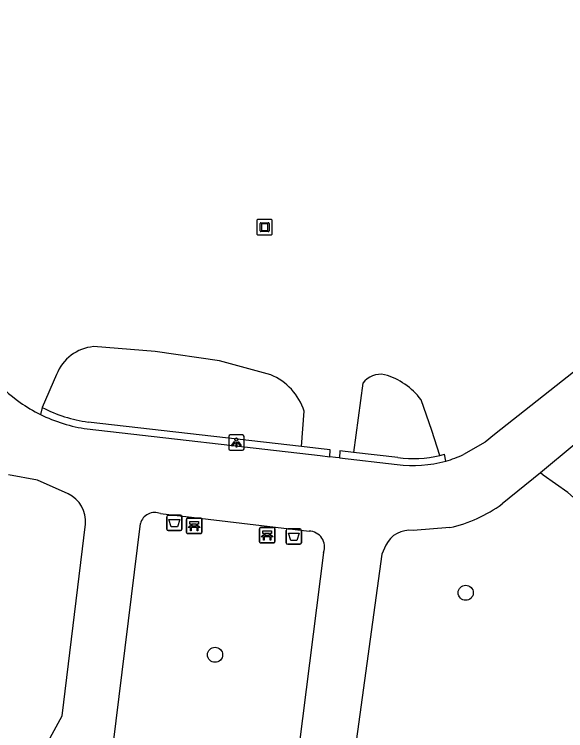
# Model space of a CAD drawing. Extents: x 161696 to 162377, y 380761 to 381673.
# Drawn here: x 162082.61 to 162118.34, y 381154.7 to 381201.16 of the extents above; entities that cross this region are included whole.
import ezdxf

# ---------------------------------------------------------------- set-up
doc = ezdxf.new("R2010")
doc.units = 0
for name, color, linetype in [('IMGEO_Afvalbak', 7, 'Continuous'), ('IMGEO_Bank', 7, 'Continuous'), ('IMGEO_Boom', 7, 'Continuous'), ('IMGEO_Groenvoorziening', 7, 'Continuous'), ('IMGEO_Haag', 7, 'Continuous'), ('IMGEO_Kunstobject', 7, 'Continuous'), ('IMGEO_Lichtpunt', 7, 'Continuous'), ('IMGEO_Voetpad_gesloten', 7, 'Continuous')]:
    doc.layers.add(name, color=color, linetype=linetype)

msp = doc.modelspace()

# ---------------------------------------------------------------- linework, layer by layer
at = {"layer": 'IMGEO_Afvalbak'}
for p, q in [((162092.484, 381167.77), (162092.484, 381168.57)), ((162092.484, 381168.57), (162092.484, 381167.77)), ((162092.584, 381168.67), (162093.374, 381168.67)), ((162093.374, 381168.67), (162092.584, 381168.67)), ((162093.474, 381168.57), (162093.474, 381167.77)), ((162093.474, 381167.77), (162093.474, 381168.57)), ((162093.374, 381167.67), (162092.584, 381167.67)), ((162092.584, 381167.67), (162093.374, 381167.67)), ((162100.227, 381166.886), (162100.227, 381167.686)), ((162100.227, 381167.686), (162100.227, 381166.886)), ((162100.327, 381167.786), (162101.117, 381167.786)), ((162101.117, 381167.786), (162100.327, 381167.786)), ((162101.217, 381167.686), (162101.217, 381166.886)), ((162101.217, 381166.886), (162101.217, 381167.686)), ((162101.117, 381166.786), (162100.327, 381166.786)), ((162100.327, 381166.786), (162101.117, 381166.786))]:
    msp.add_line(p, q, dxfattribs=at)
for points in [[(162092.627, 381168.384), (162093.331, 381168.384), (162093.182, 381167.914), (162092.776, 381167.914), (162092.627, 381168.384)], [(162100.37, 381167.5), (162101.074, 381167.5), (162100.925, 381167.03), (162100.519, 381167.03), (162100.37, 381167.5)]]:
    msp.add_lwpolyline(points, dxfattribs=at)
for centre, start, end in [((162092.584, 381168.57), 90, 180), ((162092.584, 381168.57), 90, 180), ((162093.374, 381168.57), 0, 90), ((162093.374, 381168.57), 360, 90), ((162092.584, 381167.77), 180, 270), ((162092.584, 381167.77), 180, 270), ((162093.374, 381167.77), 270, 0), ((162093.374, 381167.77), 270, 0), ((162100.327, 381167.686), 90, 180), ((162100.327, 381167.686), 90, 180), ((162101.117, 381167.686), 0, 90), ((162101.117, 381167.686), 360, 90), ((162100.327, 381166.886), 180, 270), ((162100.327, 381166.886), 180, 270), ((162101.117, 381166.886), 270, 0), ((162101.117, 381166.886), 270, 0)]:
    msp.add_arc(centre, 0.1, start, end, dxfattribs=at)
at = {"layer": 'IMGEO_Bank'}
for p, q in [((162093.763, 381167.556), (162093.763, 381168.397)), ((162093.763, 381168.397), (162093.763, 381167.556)), ((162093.838, 381168.481), (162094.679, 381168.481)), ((162094.679, 381168.481), (162093.838, 381168.481)), ((162094.763, 381168.406), (162094.763, 381167.565)), ((162094.763, 381167.565), (162094.763, 381168.406)), ((162094.46, 381167.879), (162094.067, 381167.879)), ((162094.072, 381167.987), (162094.072, 381168.093)), ((162094.116, 381168.093), (162094.116, 381167.987)), ((162094.404, 381168.099), (162094.122, 381168.099)), ((162094.122, 381167.981), (162094.404, 381167.981)), ((162094.41, 381167.987), (162094.41, 381168.093)), ((162094.454, 381168.093), (162094.454, 381167.987)), ((162098.569, 381167.871), (162099.41, 381167.871)), ((162099.41, 381167.871), (162098.569, 381167.871)), ((162099.494, 381167.796), (162099.494, 381166.955)), ((162099.494, 381166.955), (162099.494, 381167.796)), ((162094.688, 381167.481), (162093.847, 381167.481)), ((162093.847, 381167.481), (162094.688, 381167.481)), ((162098.494, 381166.946), (162098.494, 381167.787)), ((162098.494, 381167.787), (162098.494, 381166.946)), ((162098.803, 381167.377), (162098.803, 381167.483)), ((162098.847, 381167.483), (162098.847, 381167.377)), ((162099.135, 381167.489), (162098.853, 381167.489)), ((162098.853, 381167.371), (162099.135, 381167.371)), ((162099.141, 381167.377), (162099.141, 381167.483)), ((162099.185, 381167.483), (162099.185, 381167.377)), ((162099.419, 381166.871), (162098.578, 381166.871)), ((162098.578, 381166.871), (162099.419, 381166.871)), ((162099.191, 381167.269), (162098.798, 381167.269))]:
    msp.add_line(p, q, dxfattribs=at)
for points in [[(162094.066, 381168.099), (162093.98, 381168.099), (162093.98, 381168.26), (162094.543, 381168.26), (162094.543, 381168.099), (162094.46, 381168.099)], [(162094.01, 381167.879), (162093.868, 381167.879), (162093.98, 381167.981), (162094.066, 381167.981)], [(162094.06, 381167.872), (162094.06, 381167.665), (162094.017, 381167.665), (162094.017, 381167.872)], [(162094.46, 381167.981), (162094.543, 381167.981), (162094.655, 381167.879), (162094.516, 381167.879)], [(162094.51, 381167.872), (162094.51, 381167.665), (162094.466, 381167.665), (162094.466, 381167.872)], [(162098.741, 381167.269), (162098.599, 381167.269), (162098.711, 381167.371), (162098.797, 381167.371)], [(162098.797, 381167.489), (162098.711, 381167.489), (162098.711, 381167.65), (162099.274, 381167.65), (162099.274, 381167.489), (162099.191, 381167.489)], [(162099.191, 381167.371), (162099.274, 381167.371), (162099.386, 381167.269), (162099.247, 381167.269)], [(162098.791, 381167.262), (162098.791, 381167.055), (162098.748, 381167.055), (162098.748, 381167.262)], [(162099.241, 381167.262), (162099.241, 381167.055), (162099.197, 381167.055), (162099.197, 381167.262)]]:
    msp.add_lwpolyline(points, dxfattribs=at)
for centre, radius, start, end in [((162093.841, 381168.403), 0.0779, 92.4484, 184.2845), ((162093.841, 381168.403), 0.0779, 92.4484, 184.2845), ((162094.685, 381168.403), 0.0779, 2.4484, 94.2845), ((162094.685, 381168.403), 0.0779, 2.4484, 94.2845), ((162094.01, 381167.872), 0.00671, 2.8957, 87.1043), ((162094.067, 381167.872), 0.00671, 92.8957, 177.1043), ((162094.065, 381168.092), 0.00671, 2.8957, 87.1043), ((162094.065, 381167.988), 0.00671, 272.8957, 357.1043), ((162094.122, 381168.092), 0.00671, 92.8957, 177.1043), ((162094.122, 381167.988), 0.00671, 182.8957, 267.1043), ((162094.404, 381168.092), 0.00671, 2.8957, 87.1043), ((162094.404, 381167.988), 0.00671, 272.8957, 357.1043), ((162094.461, 381168.092), 0.00671, 92.8957, 177.1043), ((162094.461, 381167.988), 0.00671, 182.8957, 267.1043), ((162094.459, 381167.872), 0.00671, 2.8957, 87.1043), ((162094.516, 381167.872), 0.00671, 92.8957, 177.1043), ((162098.572, 381167.793), 0.0779, 92.4484, 184.2845), ((162098.572, 381167.793), 0.0779, 92.4484, 184.2845), ((162099.416, 381167.793), 0.0779, 2.4484, 94.2845), ((162099.416, 381167.793), 0.0779, 2.4484, 94.2845), ((162093.841, 381167.559), 0.0779, 182.4484, 274.2845), ((162093.841, 381167.559), 0.0779, 182.4484, 274.2845), ((162094.685, 381167.559), 0.0779, 272.4484, 4.2845), ((162094.685, 381167.559), 0.0779, 272.4484, 4.2845), ((162098.796, 381167.482), 0.00671, 2.8957, 87.1043), ((162098.796, 381167.378), 0.00671, 272.8957, 357.1043), ((162098.853, 381167.482), 0.00671, 92.8957, 177.1043), ((162098.853, 381167.378), 0.00671, 182.8957, 267.1043), ((162099.135, 381167.482), 0.00671, 2.8957, 87.1043), ((162099.135, 381167.378), 0.00671, 272.8957, 357.1043), ((162099.192, 381167.482), 0.00671, 92.8957, 177.1043), ((162099.192, 381167.378), 0.00671, 182.8957, 267.1043), ((162098.572, 381166.949), 0.0779, 182.4484, 274.2845), ((162098.572, 381166.949), 0.0779, 182.4484, 274.2845), ((162098.741, 381167.262), 0.00671, 2.8957, 87.1043), ((162098.798, 381167.262), 0.00671, 92.8957, 177.1043), ((162099.19, 381167.262), 0.00671, 2.8957, 87.1043), ((162099.247, 381167.262), 0.00671, 92.8957, 177.1043), ((162099.416, 381166.949), 0.0779, 272.4484, 4.2845), ((162099.416, 381166.949), 0.0779, 272.4484, 4.2845)]:
    msp.add_arc(centre, radius, start, end, dxfattribs=at)
at = {"layer": 'IMGEO_Boom'}
for centre in [(162111.864, 381163.639), (162095.618, 381159.617)]:
    msp.add_circle(centre, 0.489, dxfattribs=at)
at = {"layer": 'IMGEO_Groenvoorziening'}
for points in [[(162099.227, 381177.78), (162095.916, 381178.673), (162091.747, 381179.293), (162087.746, 381179.602)], [(162085.34, 381177.792), (162084.424, 381175.645)], [(162105.206, 381177.232), (162104.588, 381172.738)], [(162110.187, 381172.548), (162109.66, 381174.159), (162108.969, 381176.16)], [(162101.212, 381173.125), (162101.394, 381175.422)]]:
    msp.add_lwpolyline(points, dxfattribs=at)
for centre, radius, start, end in [((162088.009, 381176.749), 2.866, 95.2623, 158.645), ((162097.728, 381174.228), 3.855, 18.0418, 67.1242), ((162106.326, 381176.435), 1.375, 78.0545, 144.5606), ((162105.422, 381173.524), 4.419, 36.6227, 74.3974)]:
    msp.add_arc(centre, radius, start, end, dxfattribs=at)
at = {"layer": 'IMGEO_Haag'}
for points in [[(162084.424, 381175.645), (162084.296, 381175.206)], [(162101.212, 381173.125), (162087.394, 381174.711)], [(162103.054, 381172.461), (162103.085, 381172.91), (162102.485, 381172.979), (162101.212, 381173.125)], [(162104.588, 381172.738), (162103.704, 381172.839), (162103.683, 381172.389)], [(162107.47, 381172.407), (162104.588, 381172.738)], [(162110.58, 381172.184), (162110.489, 381172.626)]]:
    msp.add_lwpolyline(points, dxfattribs=at)
for centre, radius, start, end in [((162088.742, 381184.187), 9.571, 243.1823, 261.9033), ((162108.449, 381179.798), 7.455, 262.4575, 283.4839), ((162108.768, 381178.667), 6.281, 283.059, 285.9046)]:
    msp.add_arc(centre, radius, start, end, dxfattribs=at)
at = {"layer": 'IMGEO_Kunstobject'}
for p, q in [((162099.243, 381187.851), (162098.402, 381187.851)), ((162099.243, 381187.851), (162098.402, 381187.851)), ((162099.327, 381186.935), (162099.327, 381187.776)), ((162099.327, 381186.935), (162099.327, 381187.776)), ((162098.327, 381187.767), (162098.327, 381186.926)), ((162098.327, 381187.767), (162098.327, 381186.926)), ((162098.541, 381187.115), (162098.541, 381187.589)), ((162098.591, 381187.639), (162099.065, 381187.639)), ((162098.621, 381187.539), (162098.621, 381187.165)), ((162099.015, 381187.559), (162098.641, 381187.559)), ((162099.035, 381187.165), (162099.035, 381187.539)), ((162099.115, 381187.589), (162099.115, 381187.115)), ((162098.411, 381186.851), (162099.252, 381186.851)), ((162098.411, 381186.851), (162099.252, 381186.851)), ((162099.065, 381187.065), (162098.591, 381187.065)), ((162098.641, 381187.145), (162099.015, 381187.145))]:
    msp.add_line(p, q, dxfattribs=at)
for centre, radius, start, end in [((162098.405, 381187.773), 0.0779, 92.4484, 184.2845), ((162098.405, 381187.773), 0.0779, 92.4484, 184.2845), ((162099.249, 381187.773), 0.0779, 2.4484, 94.2845), ((162099.249, 381187.773), 0.0779, 2.4484, 94.2845), ((162098.591, 381187.589), 0.05, 90, 180), ((162098.641, 381187.539), 0.02, 90, 180), ((162099.015, 381187.539), 0.02, 360, 90), ((162099.065, 381187.589), 0.05, 360, 90), ((162098.405, 381186.929), 0.0779, 182.4484, 274.2845), ((162098.405, 381186.929), 0.0779, 182.4484, 274.2845), ((162098.591, 381187.115), 0.05, 180, 270), ((162098.641, 381187.165), 0.02, 180, 270), ((162099.015, 381187.165), 0.02, 270, 0), ((162099.065, 381187.115), 0.05, 270, 0), ((162099.249, 381186.929), 0.0779, 272.4484, 4.2845), ((162099.249, 381186.929), 0.0779, 272.4484, 4.2845)]:
    msp.add_arc(centre, radius, start, end, dxfattribs=at)
at = {"layer": 'IMGEO_Lichtpunt'}
for p, q in [((162097.404, 381173.875), (162096.596, 381173.875)), ((162097.404, 381173.875), (162096.596, 381173.875)), ((162096.502, 381173.78), (162096.502, 381172.973)), ((162096.502, 381173.78), (162096.502, 381172.973)), ((162097.498, 381172.973), (162097.498, 381173.78)), ((162097.498, 381172.973), (162097.498, 381173.78)), ((162096.596, 381172.879), (162097.404, 381172.879)), ((162096.596, 381172.879), (162097.404, 381172.879))]:
    msp.add_line(p, q, dxfattribs=at)
for points in [[(162096.876, 381173.444), (162096.915, 381173.416), (162096.727, 381173.154), (162096.689, 381173.181), (162096.876, 381173.444)], [(162096.978, 381173.396), (162097.025, 381173.396), (162097.025, 381173.074), (162096.978, 381173.074), (162096.978, 381173.396)], [(162097.088, 381173.416), (162097.126, 381173.443), (162097.313, 381173.181), (162097.274, 381173.153), (162097.088, 381173.416)]]:
    msp.add_lwpolyline(points, dxfattribs=at)
msp.add_circle((162097.001, 381173.578), 0.0994, dxfattribs=at)
for centre, start, end in [((162096.596, 381173.78), 90, 180), ((162096.596, 381173.78), 90, 180), ((162097.404, 381173.78), 0, 90), ((162097.404, 381173.78), 0, 90), ((162096.596, 381172.973), 180, 270), ((162096.596, 381172.973), 180, 270), ((162097.404, 381172.973), 270, 0), ((162097.404, 381172.973), 270, 360)]:
    msp.add_arc(centre, 0.0946, start, end, dxfattribs=at)
at = {"layer": 'IMGEO_Voetpad_gesloten'}
for points in [[(162148.346, 381201.155), (162145.689, 381198.497), (162119.668, 381178.601), (162113.727, 381173.894), (162113.12, 381173.413), (162111.724, 381172.6)], [(162087.337, 381174.265), (162102.434, 381172.532), (162103.054, 381172.461)], [(162118.897, 381173.228), (162116.711, 381171.422)], [(162103.683, 381172.389), (162103.427, 381172.418), (162103.054, 381172.461)], [(162103.683, 381172.389), (162107.415, 381171.96)], [(162086.094, 381170.061), (162084.102, 381170.933), (162082.239, 381171.291)], [(162116.711, 381171.422), (162114.231, 381169.401)], [(162126.973, 381162.865), (162125.2, 381164.197), (162118.488, 381170.147), (162116.879, 381171.275), (162116.711, 381171.422)], [(162092.079, 381168.776), (162101.71, 381167.636)], [(162084.923, 381154.225), (162085.701, 381155.667), (162087.216, 381168.088)], [(162089.025, 381153.747), (162090.787, 381168.123)], [(162110.843, 381167.869), (162108.451, 381167.677)], [(162106.694, 381166.723), (162106.422, 381166.149), (162104.701, 381153.539), (162105.038, 381151.871)], [(162102.657, 381166.255), (162101.079, 381153.782), (162100.355, 381152.395)]]:
    msp.add_lwpolyline(points, dxfattribs=at)
for centre, radius, start, end in [((162088.841, 381184.293), 10.164, 220.6992, 234.7936), ((162088.806, 381184.287), 10.139, 234.9341, 243.588), ((162088.743, 381184.192), 10.026, 243.6715, 261.9404), ((162108.452, 381179.817), 7.924, 285.5779, 294.3883), ((162108.446, 381179.86), 7.967, 262.5621, 285.5346), ((162085.258, 381168.28), 1.967, 354.3963, 64.8555), ((162108.85, 381176.788), 9.139, 282.5945, 306.069), ((162091.713, 381167.896), 0.953, 67.3795, 166.2462), ((162101.693, 381166.609), 1.027, 339.8237, 89.0559), ((162108.214, 381166.018), 1.675, 81.871, 155.1303)]:
    msp.add_arc(centre, radius, start, end, dxfattribs=at)

doc.saveas('drawing.dxf')
